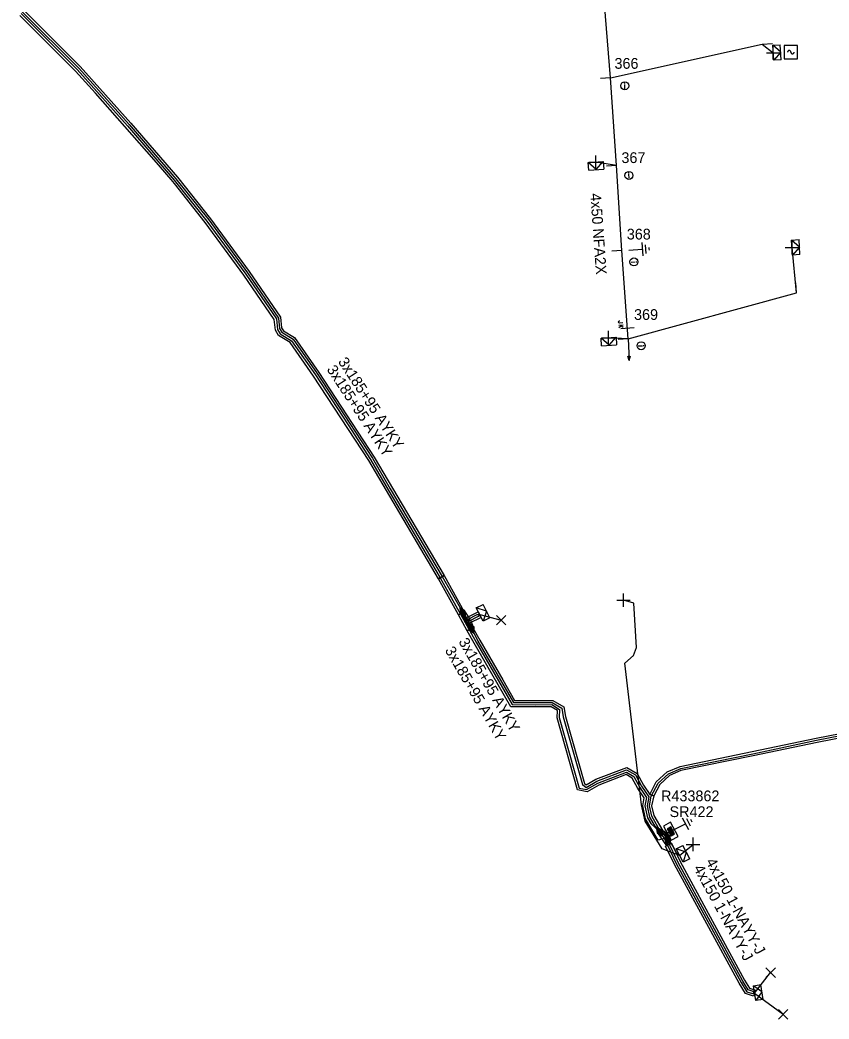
# Model space of a CAD drawing. Extents: x -540466 to -537383, y -1184038 to -1179972.
# Drawn here: x -538098.7 to -538023.4, y -1181006.5 to -1180913.5 of the extents above; entities that cross this region are included whole.
import ezdxf

# ---------------------------------------------------------------- set-up
doc = ezdxf.new("R2010")
doc.units = 0
for name, color, linetype in [('Vrstva 1', 7, 'Continuous'), ('Vrstva 10', 7, 'Continuous'), ('Vrstva 13', 7, 'Continuous'), ('Vrstva 14', 7, 'Continuous'), ('Vrstva 15', 7, 'Continuous'), ('Vrstva 18', 7, 'Continuous'), ('Vrstva 19', 7, 'Continuous'), ('Vrstva 2', 7, 'Continuous'), ('Vrstva 20', 7, 'Continuous'), ('Vrstva 28', 7, 'Continuous'), ('Vrstva 29', 7, 'Continuous'), ('Vrstva 30', 7, 'Continuous'), ('Vrstva 31', 7, 'Continuous'), ('Vrstva 34', 7, 'Continuous'), ('Vrstva 36', 7, 'Continuous'), ('Vrstva 4', 7, 'Continuous'), ('Vrstva 5', 7, 'Continuous'), ('Vrstva 50', 7, 'Continuous'), ('Vrstva 51', 7, 'Continuous'), ('Vrstva 52', 7, 'Continuous'), ('Vrstva 59', 7, 'Continuous'), ('Vrstva 6', 7, 'Continuous'), ('Vrstva 8', 7, 'Continuous'), ('Vrstva 9', 7, 'Continuous')]:
    doc.layers.add(name, color=color, linetype=linetype)

# ---------------------------------------------------------------- blocks, each defined once
blk = doc.blocks.new('NN560')
at = {"layer": 'Vrstva 2'}
for points in [[(1.999, -0.001), (1.59, 0.141)], [(0, -0.001), (1.999, -0.001)], [(1.999, -0.001), (1.59, -0.134)]]:
    blk.add_lwpolyline(points, dxfattribs=at)
blk = doc.blocks.new('NN840')
at = {"layer": 'Vrstva 15'}
for points in [[(0.003, 0.619), (0.003, -0.631)], [(-0.745, -0.71), (-0.745, -0.66)], [(-0.73, -0.764), (-0.745, -0.71)], [(-0.657, -0.798), (-0.73, -0.764)], [(-0.627, -0.798), (-0.657, -0.798)], [(-0.558, -0.764), (-0.627, -0.798)], [(-0.538, -0.71), (-0.558, -0.764)], [(-0.538, -0.385), (-0.538, -0.71)], [(-0.332, -0.385), (-0.332, -0.798)], [(-0.332, -0.641), (-0.125, -0.385)], [(-0.263, -0.557), (-0.091, -0.798)]]:
    blk.add_lwpolyline(points, dxfattribs=at)
blk = doc.blocks.new('NN770')
at = {"layer": 'Vrstva 10'}
for p, q in [((0.002, 0.187), (0.002, 0.263)), ((0.002, -0.276), (0.002, 0.111))]:
    blk.add_line(p, q, dxfattribs=at)
blk.add_circle((0, -0.008), 0.375, dxfattribs=at)
blk = doc.blocks.new('NN870')
at = {"layer": 'Vrstva 4'}
for points in [[(0, -0.251), (0.5, 0.001), (0, 0.249), (-0.5, 0.001), (0, -0.251)], [(0.37, -0.003), (0, 0.186), (-0.362, 0.001), (0, -0.188), (0.37, -0.003)], [(0.245, -0.003), (0, 0.123), (-0.252, -0.003), (0, -0.125), (0.245, -0.003)], [(0.122, -0.003), (0, 0.06), (-0.13, -0.003), (0, -0.062), (0.122, -0.003)]]:
    blk.add_lwpolyline(points, dxfattribs=at)
blk = doc.blocks.new('NN800')
at = {"layer": 'Vrstva 1'}
for points in [[(-0.442, 0.442), (0.442, -0.442)], [(-0.442, -0.442), (0.442, 0.442)]]:
    blk.add_lwpolyline(points, dxfattribs=at)
blk = doc.blocks.new('NN620')
at = {"layer": 'Vrstva 8'}
for points in [[(0.752, 0.004), (-0.748, 0.004)], [(-0.748, 0.004), (-0.748, -0.746)], [(0.752, -0.746), (0.752, 0.004)], [(-0.748, -0.746), (0.752, -0.746)], [(0.368, -0.18), (-0.376, -0.18)], [(-0.376, -0.18), (-0.376, -0.558)], [(-0.376, -0.558), (0.368, -0.558)], [(0.321, -0.227), (-0.329, -0.227)], [(-0.329, -0.227), (-0.329, -0.51)], [(-0.329, -0.51), (0.321, -0.51)], [(0.274, -0.274), (-0.281, -0.274)], [(-0.281, -0.274), (-0.281, -0.463)], [(-0.281, -0.463), (0.274, -0.463)], [(0.227, -0.321), (-0.234, -0.321)], [(-0.234, -0.321), (-0.234, -0.416)], [(-0.234, -0.416), (0.227, -0.416)], [(-0.193, -0.369), (0.185, -0.369)], [(0.227, -0.416), (0.227, -0.321)], [(0.274, -0.463), (0.274, -0.274)], [(0.321, -0.51), (0.321, -0.227)], [(0.368, -0.558), (0.368, -0.18)]]:
    blk.add_lwpolyline(points, dxfattribs=at)
blk = doc.blocks.new('NN630')
at = {"layer": 'Vrstva 9'}
for points in [[(-0.003, -0.7), (-0.703, 0)], [(-0.703, -0.7), (-0.703, 0), (0.697, 0), (0.697, -0.7)], [(-0.703, -0.7), (0.697, -0.7)], [(-0.003, -0.7), (0.697, 0)]]:
    blk.add_lwpolyline(points, dxfattribs=at)
blk = doc.blocks.new('NN810')
at = {"layer": 'Vrstva 14'}
for points in [[(0.004, -0.64), (0.004, -1.89)], [(0.629, -1.89), (-0.621, -1.89)], [(0.388, -2.2), (-0.399, -2.2)], [(0.004, -2.515), (-0.124, -2.515)], [(0.137, -2.515), (0.004, -2.515)]]:
    blk.add_lwpolyline(points, dxfattribs=at)
blk = doc.blocks.new('NN740')
at = {"layer": 'Vrstva 1'}
for points in [[(0.624, 0.624), (-0.626, 0.624)], [(-0.626, 0.624), (-0.626, -0.626)], [(-0.001, -0.001), (-0.002, 0.015), (-0.004, 0.031), (-0.008, 0.046), (-0.014, 0.061), (-0.021, 0.075), (-0.03, 0.089), (-0.04, 0.101), (-0.051, 0.112), (-0.063, 0.123), (-0.077, 0.131), (-0.091, 0.139), (-0.106, 0.145), (-0.121, 0.149), (-0.137, 0.151), (-0.153, 0.152), (-0.169, 0.151), (-0.185, 0.149), (-0.2, 0.145), (-0.215, 0.139), (-0.229, 0.132), (-0.243, 0.123), (-0.255, 0.113), (-0.266, 0.102), (-0.276, 0.09), (-0.285, 0.076), (-0.293, 0.062), (-0.298, 0.047), (-0.303, 0.032), (-0.305, 0.016), (-0.306, 0), (-0.306, -0.001)], [(0.624, -0.626), (0.624, 0.624)], [(-0.626, -0.626), (0.624, -0.626)], [(-0.001, -0.001), (0, -0.017), (0.002, -0.032), (0.006, -0.048), (0.011, -0.062), (0.018, -0.077), (0.026, -0.09), (0.036, -0.102), (0.047, -0.114), (0.059, -0.124), (0.072, -0.133), (0.085, -0.14), (0.1, -0.146), (0.115, -0.15), (0.131, -0.153), (0.146, -0.154), (0.162, -0.154), (0.178, -0.151), (0.193, -0.148), (0.208, -0.142), (0.222, -0.135), (0.235, -0.127), (0.247, -0.118), (0.259, -0.107), (0.269, -0.095), (0.278, -0.082), (0.285, -0.068), (0.291, -0.053), (0.295, -0.038), (0.298, -0.023), (0.299, -0.007), (0.299, -0.006)]]:
    blk.add_lwpolyline(points, dxfattribs=at)
blk = doc.blocks.new('NN510')
at = {"layer": 'Vrstva 2'}
blk.add_lwpolyline([(0.001, 0.002), (0.001, 0.939)], dxfattribs=at)

msp = doc.modelspace()

# ---------------------------------------------------------------- linework, layer by layer
at = {"layer": 'Vrstva 20'}
for points in [[(-538098.368, -1180912.569), (-538093.082, -1180917.854), (-538088.385, -1180923.112), (-538084.029, -1180928.158), (-538080.972, -1180932.008), (-538077.355, -1180936.936), (-538074.439, -1180941.194), (-538074.339, -1180942.182), (-538074.181, -1180942.442), (-538073.13, -1180943.087), (-538070.871, -1180946.322), (-538065.725, -1180954.213), (-538059.229, -1180965.241), (-538059.751, -1180965.539), (-538066.235, -1180954.527), (-538071.369, -1180946.658), (-538073.55, -1180943.533), (-538074.619, -1180942.878), (-538074.921, -1180942.378), (-538075.021, -1180941.406), (-538077.845, -1180937.284), (-538081.448, -1180932.372), (-538084.317, -1180928.733), (-538084.619, -1180928.357), (-538086.213, -1180926.544), (-538091.678, -1180920.314), (-538093.518, -1180918.266), (-538098.692, -1180913.091)], [(-538016.549, -1180979.226), (-538024.51, -1180980.776), (-538030.459, -1180982.026), (-538037.178, -1180983.397), (-538038.24, -1180983.861), (-538039.149, -1180984.694), (-538039.707, -1180985.762), (-538040.079, -1180985.615), (-538039.471, -1180984.446), (-538038.46, -1180983.519), (-538037.26, -1180983.008), (-538030.541, -1180981.634), (-538024.59, -1180980.384), (-538016.631, -1180978.834)]]:
    msp.add_lwpolyline(points, dxfattribs=at)
for points in [[(-538059.228, -1180965.245), (-538057.367, -1180968.604), (-538057.891, -1180968.895), (-538059.753, -1180965.536)], [(-538057.54, -1180968.703), (-538056.723, -1180970.179), (-538057.073, -1180970.373), (-538057.89, -1180968.897)], [(-538057.325, -1180968.557), (-538056.815, -1180969.297), (-538057.145, -1180969.523), (-538057.655, -1180968.783)], [(-538057.115, -1180969.142), (-538056.045, -1180968.602), (-538055.775, -1180969.138), (-538056.845, -1180969.678)], [(-538056.796, -1180969.331), (-538056.476, -1180970.071), (-538056.844, -1180970.229), (-538057.164, -1180969.489)], [(-538039.707, -1180985.762), (-538039.912, -1180986.666), (-538039.712, -1180987.582), (-538038.867, -1180989.014), (-538038.759, -1180988.993), (-538038.478, -1180989.662), (-538039.286, -1180989.892), (-538040.468, -1180987.878), (-538040.728, -1180986.674), (-538040.586, -1180985.949), (-538040.661, -1180985.83), (-538041.185, -1180985.08), (-538041.705, -1180984.096), (-538042.267, -1180983.771), (-538044.831, -1180984.742), (-538045.917, -1180985.363), (-538046.799, -1180985.203), (-538048.701, -1180978.494), (-538048.682, -1180977.812), (-538049.263, -1180977.46), (-538053.004, -1180977.459), (-538056.421, -1180971.548), (-538057.073, -1180970.373), (-538056.54, -1180970.093), (-538055.899, -1180971.252), (-538053.762, -1180974.943), (-538052.656, -1180976.861), (-538049.097, -1180976.86), (-538048.079, -1180977.476), (-538047.933, -1180978.356), (-538046.165, -1180984.586), (-538045.997, -1180984.718), (-538045.089, -1180984.198), (-538042.213, -1180983.109), (-538041.255, -1180983.664), (-538040.675, -1180984.76), (-538040.079, -1180985.615)], [(-538039.005, -1180988.967), (-538038.175, -1180990.177), (-538038.505, -1180990.403), (-538039.335, -1180989.193)], [(-538038.538, -1180990.316), (-538038.62, -1180989.701), (-538038.61, -1180989.166), (-538038.21, -1180989.174), (-538038.22, -1180989.679), (-538038.142, -1180990.264)], [(-538030.422, -1181004.405), (-538031.177, -1181004.161), (-538031.77, -1181003.2), (-538037.777, -1180992.137), (-538038.61, -1180990.421), (-538038.07, -1180990.159), (-538037.243, -1180991.863), (-538031.25, -1181002.9), (-538030.783, -1181003.659), (-538030.238, -1181003.835)]]:
    msp.add_lwpolyline(points, close=True, dxfattribs=at)
at = {"layer": 'Vrstva 5'}
for points in [[(-538098.584, -1180912.917), (-538093.373, -1180918.129), (-538088.685, -1180923.376), (-538084.337, -1180928.414), (-538081.289, -1180932.251), (-538077.682, -1180937.168), (-538074.827, -1180941.335), (-538074.727, -1180942.313), (-538074.473, -1180942.733), (-538073.41, -1180943.384), (-538071.203, -1180946.546), (-538068.164, -1180951.195), (-538066.065, -1180954.422), (-538064.416, -1180957.261), (-538059.577, -1180965.44), (-538056.247, -1180971.449), (-538052.888, -1180977.26), (-538050.71, -1180977.27), (-538049.208, -1180977.26), (-538048.479, -1180977.701), (-538048.5, -1180978.47), (-538046.64, -1180985.03), (-538045.966, -1180985.161), (-538044.917, -1180984.561), (-538042.249, -1180983.55), (-538041.555, -1180983.952), (-538041.014, -1180984.976), (-538040.374, -1180985.905), (-538040.524, -1180986.672), (-538040.279, -1180987.804), (-538039.974, -1180988.324), (-538039.17, -1180989.08)], [(-538098.476, -1180912.743), (-538093.227, -1180917.991), (-538088.535, -1180923.244), (-538084.183, -1180928.286), (-538081.131, -1180932.129), (-538077.518, -1180937.052), (-538074.633, -1180941.265), (-538074.533, -1180942.247), (-538074.327, -1180942.587), (-538073.27, -1180943.236), (-538071.037, -1180946.434), (-538067.996, -1180951.085), (-538065.895, -1180954.318), (-538064.244, -1180957.159), (-538059.403, -1180965.34), (-538057.49, -1180968.67)], [(-538057.49, -1180968.67), (-538057.037, -1180969.327), (-538056.134, -1180968.871), (-538055.91, -1180968.87), (-538056.043, -1180969.049), (-538056.94, -1180969.502), (-538056.66, -1180970.15)], [(-538056.66, -1180970.15), (-538056.073, -1180971.351), (-538052.772, -1180977.06), (-538050.71, -1180977.07), (-538049.152, -1180977.06), (-538048.261, -1180977.599), (-538048.13, -1180978.4), (-538046.34, -1180984.7), (-538046.014, -1180984.959), (-538045.003, -1180984.379), (-538042.231, -1180983.33), (-538041.405, -1180983.808), (-538040.846, -1180984.864), (-538040.16, -1180985.85), (-538040.32, -1180986.67), (-538040.09, -1180987.73), (-538039.1, -1180989.42), (-538038.528, -1180989.251)], [(-538039.17, -1180989.08), (-538038.706, -1180989.757), (-538037.61, -1180992.049), (-538031.587, -1181003.122), (-538031.046, -1181003.994), (-538030.524, -1181004.162), (-538030.33, -1181004.12), (-538030.47, -1181003.97), (-538030.914, -1181003.826), (-538031.415, -1181003.02), (-538037.432, -1180991.958), (-538038.383, -1180989.968), (-538038.42, -1180989.69)], [(-538038.42, -1180989.69), (-538038.41, -1180989.17)], [(-538038.135, -1180989.767), (-538038.274, -1180989.859), (-538037.637, -1180991.017), (-538037.3, -1180991.312)]]:
    msp.add_lwpolyline(points, dxfattribs=at)
at = {"layer": 'Vrstva 50'}
msp.add_lwpolyline([(-538042.079, -1180943.209), (-538042.664, -1180934.986), (-538043.185, -1180927.051), (-538043.722, -1180918.907), (-538044.574, -1180908.527), (-538045.428, -1180899.563), (-538046.397, -1180891.896), (-538047.326, -1180885.914), (-538049.425, -1180869.239), (-538045.657, -1180857.89), (-538044.93, -1180855.7), (-538044.876, -1180855.557), (-538044.501, -1180855.355), (-538044.507, -1180855.235)], dxfattribs=at)
at = {"layer": 'Vrstva 52'}
for points in [[(-538037.3, -1180991.312), (-538038.939, -1180990.67), (-538040.51, -1180988.113), (-538040.862, -1180986.588), (-538042.399, -1180973.391), (-538041.607, -1180972.671), (-538041.32, -1180971.944), (-538041.549, -1180967.802), (-538042.526, -1180967.533)], [(-538038.635, -1180989.068), (-538039.007, -1180989.184), (-538039.901, -1180987.656), (-538040.116, -1180986.668), (-538039.946, -1180985.795), (-538039.31, -1180984.57), (-538038.35, -1180983.69), (-538037.2, -1180983.2), (-538030.5, -1180981.83), (-538024.55, -1180980.58), (-538016.59, -1180979.03), (-537996.27, -1180974.51), (-537993.96, -1180974.1), (-537993.74, -1180974.16), (-537993.52, -1180974.8), (-537993.395, -1180975.71), (-537993.358, -1180976.417), (-537993.638, -1180976.804), (-537994.208, -1180976.979)]]:
    msp.add_lwpolyline(points, dxfattribs=at)
at = {"layer": 'Vrstva 59'}
for points in [[(-538055.91, -1180968.87), (-538053.912, -1180969.39)], [(-538037.3, -1180991.312), (-538036.056, -1180990.27)], [(-538030.33, -1181004.12), (-538028.831, -1181002.21)], [(-538030.33, -1181004.12), (-538027.671, -1181006.09)]]:
    msp.add_lwpolyline(points, dxfattribs=at)
at = {"layer": 'Vrstva 8'}
for points in [[(-538043.722, -1180918.907), (-538029.606, -1180915.744), (-538028.587, -1180916.555)], [(-538043.185, -1180927.051), (-538045.1, -1180926.74)], [(-538042.079, -1180943.209), (-538026.426, -1180938.923), (-538026.84, -1180934.7)], [(-538042.079, -1180943.209), (-538043.91, -1180943.09)]]:
    msp.add_lwpolyline(points, dxfattribs=at)

# ---------------------------------------------------------------- block references
at = {"layer": 'Vrstva 13'}
for name, p, rotation in [('NN510', (-538029.606, -1180915.743), -86.2035166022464), ('NN510', (-538043.722, -1180918.908), 93.68728612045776), ('NN510', (-538043.185, -1180927.052), 93.86451667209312), ('NN510', (-538042.664, -1180934.987), 93.86451660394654), ('NN510', (-538026.427, -1180938.923), 3.8643805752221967), ('NN510', (-538042.079, -1180943.209), 93.87559166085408), ('NN560', (-538042.079, -1180943.209), -87.20019168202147)]:
    msp.add_blockref(name, p, dxfattribs=dict(at, rotation=rotation))
at = {"layer": 'Vrstva 15'}
for p, rotation in [((-538042.664, -1180934.986), 93.86451667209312), ((-538038.44, -1180989.224), 117.66384445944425)]:
    msp.add_blockref('NN810', p, dxfattribs=dict(at, rotation=rotation))
at = {"layer": 'Vrstva 18', "rotation": -85.93072499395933}
msp.add_blockref('NN840', (-538042.149, -1180942.218), dxfattribs=at)
at = {"layer": 'Vrstva 19'}
for p, rotation in [((-538057.49, -1180968.67), -56.15416581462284), ((-538056.66, -1180970.15), 113.38522101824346), ((-538039.17, -1180989.08), -55.55180963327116), ((-538038.42, -1180989.69), -82.40535647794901)]:
    msp.add_blockref('NN870', p, dxfattribs=dict(at, rotation=rotation))
at = {"layer": 'Vrstva 28', "rotation": 118.57083615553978}
msp.add_blockref('NN620', (-538038.44, -1180989.224), dxfattribs=at)
at = {"layer": 'Vrstva 31'}
for p, rotation in [((-538028.587, -1180916.555), 93.79648332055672), ((-538045.1, -1180926.74), 3.827025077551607), ((-538026.84, -1180934.7), 93.48202224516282), ((-538043.91, -1180943.09), 3.770066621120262), ((-538055.91, -1180968.87), 116.77884041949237), ((-538037.3, -1180991.312), 117.31234998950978), ((-538030.33, -1181004.12), 98.87213301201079)]:
    msp.add_blockref('NN630', p, dxfattribs=dict(at, rotation=rotation))
at = {"layer": 'Vrstva 34'}
for p, rotation in [((-538028.587, -1180916.555), 45), ((-538045.1, -1180926.74), 45), ((-538026.84, -1180934.7), 45.00000009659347), ((-538043.91, -1180943.09), 45), ((-538042.526, -1180967.533), 44.99999995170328), ((-538036.056, -1180990.27), 45)]:
    msp.add_blockref('NN800', p, dxfattribs=dict(at, rotation=rotation))
for name, p in [('NN740', (-538026.947, -1180916.501)), ('NN800', (-538053.912, -1180969.39)), ('NN800', (-538028.831, -1181002.21)), ('NN800', (-538027.671, -1181006.09))]:
    msp.add_blockref(name, p, dxfattribs=at)
at = {"layer": 'Vrstva 36'}
for p, rotation in [((-538042.405, -1180919.628), 3.671700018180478), ((-538042.018, -1180927.976), 3.8547444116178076), ((-538041.547, -1180936.029), -85.93072499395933), ((-538040.871, -1180943.839), -85.93072499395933)]:
    msp.add_blockref('NN770', p, dxfattribs=dict(at, rotation=rotation))

# ---------------------------------------------------------------- texts
at = {"layer": 'Vrstva 14'}
for s, p in [('366', (-538043.362, -1180918.051)), ('367', (-538042.715, -1180926.827)), ('368', (-538042.217, -1180933.949)), ('369', (-538041.541, -1180941.434))]:
    msp.add_text(s, height=1, dxfattribs=at).set_placement(p)
at = {"layer": 'Vrstva 29'}
msp.add_text('R433862', height=1, dxfattribs=at).set_placement((-538039.026, -1180986.253))
at = {"layer": 'Vrstva 30'}
msp.add_text('SR422', height=1, dxfattribs=at).set_placement((-538038.236, -1180987.725))
at = {"layer": 'Vrstva 51'}
msp.add_text('4x50 NFA2X', height=1, rotation=274.069, dxfattribs=at).set_placement((-538045.618, -1180929.68))
at = {"layer": 'Vrstva 6'}
for s, rotation, p in [('3x185+95 AYKY', 303.178, (-538069.132, -1180945.319)), ('3x185+95 AYKY', 303.172, (-538070.186, -1180946.04)), ('3x185+95 AYKY', 300.037, (-538057.911, -1180971.396)), ('3x185+95 AYKY', 300.03, (-538059.181, -1180972.191)), ('4x150 1-NAYY-J', 298.543, (-538034.896, -1180991.873)), ('4x150 1-NAYY-J', 298.543, (-538036.034, -1180992.484))]:
    msp.add_text(s, height=1, rotation=rotation, dxfattribs=at).set_placement(p)

doc.saveas('drawing.dxf')
